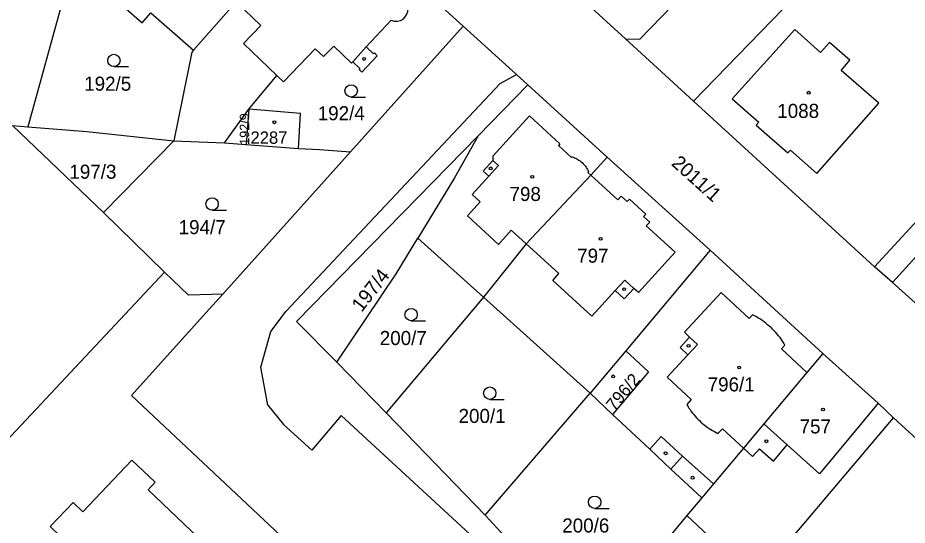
# Model space of a CAD drawing. Extents: x -679220 to -673243, y -1075091 to -1066557.
# Drawn here: x -676458.8 to -676351.3, y -1071108.5 to -1071047.1 of the extents above; entities that cross this region are included whole.
import ezdxf

# ---------------------------------------------------------------- set-up
doc = ezdxf.new("R2010")
doc.units = 0
for name, color, linetype in [('Hranice parcel', 7, 'Continuous'), ('Parcelní čísla', 7, 'Continuous'), ('Vnitřní kresba', 7, 'Continuous'), ('Značky budov', 7, 'Continuous'), ('Značky kultur', 7, 'Continuous')]:
    doc.layers.add(name, color=color, linetype=linetype)

msp = doc.modelspace()

# ---------------------------------------------------------------- linework, layer by layer
at = {"layer": 'Hranice parcel'}
for p, q in [((-676421.12, -1071033.37), (-676404.95, -1071048.17)), ((-676377.09, -1071057.23), (-676355.89, -1071035.37)), ((-676398.41, -1071037.75), (-676385.32, -1071049.67)), ((-676451.72, -1071039.02), (-676457.6, -1071060.32)), ((-676404.95, -1071048.17), (-676418.56, -1071063.34)), ((-676377.09, -1071057.23), (-676385.32, -1071049.67)), ((-676403.13, -1071061.4), (-676397.12, -1071055.26)), ((-676397.12, -1071055.26), (-676387.54, -1071064)), ((-676355.2, -1071077.23), (-676377.09, -1071057.23)), ((-676433.82, -1071062.25), (-676430.88, -1071058.21)), ((-676430.88, -1071058.21), (-676431.2, -1071062.47)), ((-676448.46, -1071070.7), (-676459.45, -1071060.17)), ((-676459.45, -1071060.17), (-676457.6, -1071060.32)), ((-676439.93, -1071062.03), (-676448.46, -1071070.7)), ((-676439.93, -1071062.03), (-676433.82, -1071062.25)), ((-676433.82, -1071062.25), (-676431.2, -1071062.47)), ((-676431.2, -1071062.47), (-676424.87, -1071062.94)), ((-676387.54, -1071064), (-676375.1, -1071075.24)), ((-676441.05, -1071077.89), (-676448.46, -1071070.7)), ((-676410.43, -1071073.78), (-676402.48, -1071080.93)), ((-676375.1, -1071075.24), (-676385.28, -1071087.38)), ((-676375.1, -1071075.24), (-676361.46, -1071087.71)), ((-676353.03, -1071079.16), (-676355.2, -1071077.23)), ((-676342.96, -1071088.15), (-676353.03, -1071079.16)), ((-676402.48, -1071080.93), (-676414.26, -1071094.9)), ((-676402.48, -1071080.93), (-676389.6, -1071092.52)), ((-676385.28, -1071087.38), (-676389.6, -1071092.52)), ((-676414.26, -1071094.9), (-676420.23, -1071088.75)), ((-676402.28, -1071107.27), (-676389.6, -1071092.52)), ((-676389.6, -1071092.52), (-676386.88, -1071095.08)), ((-676402.28, -1071107.27), (-676414.26, -1071094.9)), ((-676376.11, -1071105.18), (-676377.89, -1071107.3)), ((-676377.89, -1071107.3), (-676389.35, -1071120.97)), ((-676377.89, -1071107.3), (-676369.51, -1071115.15))]:
    msp.add_line(p, q, dxfattribs=at)
for points in [[(-676385.32, -1071049.67), (-676383.61, -1071049.74), (-676367.78, -1071033.43)], [(-676422.8, -1071034.9), (-676423.1, -1071035.22), (-676432.42, -1071045.21), (-676437.57, -1071051.07)], [(-676451.52, -1071038.8), (-676446.23, -1071043.45), (-676447.29, -1071044.65), (-676443.78, -1071047.75), (-676442.71, -1071046.55), (-676437.57, -1071051.07)], [(-676413.65, -1071047.44), (-676413.29, -1071047.55), (-676412.91, -1071047.56), (-676412.55, -1071047.48), (-676412.22, -1071047.3), (-676411.95, -1071047.04), (-676411.75, -1071046.71), (-676411.66, -1071046.4), (-676411.64, -1071046.02), (-676411.73, -1071045.65), (-676411.91, -1071045.32), (-676412.17, -1071045.05), (-676412.49, -1071044.85), (-676412.85, -1071044.75), (-676413.23, -1071044.75), (-676413.59, -1071044.84)], [(-676430.88, -1071058.21), (-676427.48, -1071054.11), (-676426.67, -1071054.89), (-676422.84, -1071050.88), (-676421.84, -1071051.84), (-676420.61, -1071050.56), (-676418.46, -1071052.62), (-676418.3, -1071052.46), (-676417.44, -1071053.28), (-676417.55, -1071053.39), (-676417.22, -1071053.7), (-676415.34, -1071051.73), (-676415.69, -1071051.4), (-676415.79, -1071051.51), (-676416.7, -1071050.64), (-676413.65, -1071047.44)], [(-676397.12, -1071055.26), (-676398.5, -1071054.01), (-676404.95, -1071048.17)], [(-676437.57, -1071051.07), (-676437.77, -1071051.29), (-676439.93, -1071062.03)], [(-676355.2, -1071077.23), (-676348.1, -1071069.52), (-676337.72, -1071058.26), (-676335.32, -1071055.7)], [(-676424.87, -1071062.94), (-676424.61, -1071058.73), (-676430.88, -1071058.21)], [(-676457.6, -1071060.32), (-676450.45, -1071060.91), (-676439.93, -1071062.03)], [(-676420.23, -1071088.75), (-676425.09, -1071083.85), (-676403.13, -1071061.4)], [(-676403.13, -1071061.4), (-676406.02, -1071066.51), (-676410.43, -1071073.78)], [(-676319.48, -1071063.55), (-676321.31, -1071061.85), (-676332.3, -1071072.96), (-676340.59, -1071065.44), (-676353.03, -1071079.16)], [(-676418.56, -1071063.34), (-676434, -1071080.55), (-676438.17, -1071080.68), (-676441.05, -1071077.89)], [(-676424.87, -1071062.94), (-676422.34, -1071063.08), (-676418.56, -1071063.34)], [(-676387.54, -1071064), (-676389.51, -1071066.16), (-676397.34, -1071074.46), (-676402.48, -1071080.93)], [(-676420.23, -1071088.75), (-676413.05, -1071078.09), (-676410.43, -1071073.78)], [(-676441.05, -1071077.89), (-676482.39, -1071121.91), (-676496.82, -1071112.13)], [(-676385.28, -1071087.38), (-676382.56, -1071089.93), (-676386.88, -1071095.08)], [(-676361.46, -1071087.71), (-676363.38, -1071090), (-676368.59, -1071096.21), (-676371.06, -1071099.17), (-676374.68, -1071103.47), (-676376.11, -1071105.18)], [(-676352.93, -1071095.49), (-676354.78, -1071093.74), (-676361.46, -1071087.71)], [(-676386.88, -1071095.08), (-676382.38, -1071099.3), (-676379.83, -1071101.69), (-676376.11, -1071105.18)], [(-676369.51, -1071115.15), (-676364.39, -1071109.07), (-676352.93, -1071095.49)], [(-676352.93, -1071095.49), (-676342.59, -1071104.93), (-676338.52, -1071108.62), (-676338.42, -1071108.51), (-676334.67, -1071111.91), (-676334.77, -1071112.02), (-676330.76, -1071115.67)], [(-676457.34, -1071113.56), (-676453.72, -1071109.75), (-676454.88, -1071108.65), (-676452.11, -1071105.73), (-676450.95, -1071106.84), (-676445.02, -1071100.6), (-676442.2, -1071103.29), (-676443.06, -1071104.2), (-676436.99, -1071109.95), (-676448.43, -1071121.99)], [(-676389.35, -1071120.97), (-676397.54, -1071112.41), (-676402.28, -1071107.27)]]:
    msp.add_lwpolyline(points, dxfattribs=at)
at = {"layer": 'Vnitřní kresba'}
for p, q in [((-676432.42, -1071045.21), (-676429.44, -1071048.06)), ((-676429.44, -1071048.06), (-676431.53, -1071050.25)), ((-676364.84, -1071048.57), (-676372.42, -1071056.94)), ((-676364.84, -1071048.57), (-676361.76, -1071051.36)), ((-676431.53, -1071050.25), (-676427.48, -1071054.11)), ((-676416.7, -1071050.64), (-676418.3, -1071052.46)), ((-676361.76, -1071051.36), (-676360.67, -1071050.12)), ((-676358.18, -1071052.28), (-676360.67, -1071050.12)), ((-676359.25, -1071053.52), (-676358.18, -1071052.28)), ((-676354.7, -1071057.48), (-676359.25, -1071053.52)), ((-676400.49, -1071055.1), (-676398.5, -1071054.01)), ((-676426.36, -1071082.61), (-676400.49, -1071055.1)), ((-676372.42, -1071056.94), (-676369.22, -1071059.76)), ((-676362.18, -1071065.97), (-676354.7, -1071057.48)), ((-676396.93, -1071059.01), (-676401.38, -1071063.88)), ((-676396.93, -1071059.01), (-676393.25, -1071062.37)), ((-676369.22, -1071059.76), (-676369.53, -1071060.11)), ((-676369.53, -1071060.11), (-676365.69, -1071063.48)), ((-676393.25, -1071062.37), (-676393.44, -1071062.58)), ((-676393.44, -1071062.58), (-676391.85, -1071064.03)), ((-676365.69, -1071063.48), (-676365.39, -1071063.14)), ((-676365.39, -1071063.14), (-676362.18, -1071065.97)), ((-676402.53, -1071065.69), (-676401.36, -1071064.38)), ((-676401.38, -1071063.88), (-676401.36, -1071064.38)), ((-676401.36, -1071064.38), (-676400.69, -1071064.98)), ((-676391.85, -1071064.03), (-676391.78, -1071063.95)), ((-676401.86, -1071066.29), (-676402.53, -1071065.69)), ((-676400.69, -1071064.98), (-676401.86, -1071066.29)), ((-676401.86, -1071066.29), (-676403.86, -1071068.52)), ((-676389.79, -1071065.77), (-676389.86, -1071065.85)), ((-676389.86, -1071065.85), (-676389.51, -1071066.16)), ((-676389.51, -1071066.16), (-676386.26, -1071069.13)), ((-676403.86, -1071068.52), (-676402.9, -1071069.4)), ((-676386.26, -1071069.13), (-676385.86, -1071068.69)), ((-676385.86, -1071068.69), (-676385.12, -1071069.36)), ((-676402.9, -1071069.4), (-676404.42, -1071071.07)), ((-676385.12, -1071069.36), (-676384.86, -1071069.07)), ((-676384.86, -1071069.07), (-676382.87, -1071070.88)), ((-676404.42, -1071071.07), (-676400.69, -1071074.53)), ((-676382.87, -1071070.88), (-676383.14, -1071071.17)), ((-676383.14, -1071071.17), (-676382.4, -1071071.85)), ((-676382.4, -1071071.85), (-676382.81, -1071072.29)), ((-676400.69, -1071074.53), (-676399.14, -1071072.83)), ((-676399.14, -1071072.83), (-676397.34, -1071074.46)), ((-676382.81, -1071072.29), (-676379.31, -1071075.48)), ((-676393.39, -1071078.07), (-676397.34, -1071074.46)), ((-676379.31, -1071075.48), (-676383.76, -1071080.35)), ((-676394.13, -1071078.88), (-676393.39, -1071078.07)), ((-676389.41, -1071083.2), (-676394.13, -1071078.88)), ((-676385.42, -1071078.84), (-676386.59, -1071080.11)), ((-676384.31, -1071079.85), (-676385.42, -1071078.84)), ((-676434, -1071080.55), (-676436.02, -1071082.77)), ((-676386.59, -1071080.11), (-676389.41, -1071083.2)), ((-676385.48, -1071081.13), (-676386.59, -1071080.11)), ((-676384.31, -1071079.85), (-676385.48, -1071081.13)), ((-676383.76, -1071080.35), (-676384.31, -1071079.85)), ((-676373.75, -1071080.36), (-676378.21, -1071085.16)), ((-676370.37, -1071083.5), (-676373.75, -1071080.36)), ((-676436.02, -1071082.77), (-676445.04, -1071092.81)), ((-676428.2, -1071085.07), (-676426.36, -1071082.61)), ((-676369.97, -1071083.06), (-676370.37, -1071083.5)), ((-676429.41, -1071089.39), (-676428.2, -1071085.07)), ((-676378.73, -1071086.98), (-676377.58, -1071085.75)), ((-676378.21, -1071085.16), (-676377.58, -1071085.75)), ((-676377.58, -1071085.75), (-676376.63, -1071086.63)), ((-676377.78, -1071087.87), (-676378.73, -1071086.98)), ((-676376.63, -1071086.63), (-676377.78, -1071087.87)), ((-676366.45, -1071087.15), (-676366.04, -1071086.71)), ((-676363.38, -1071090), (-676366.45, -1071087.15)), ((-676377.78, -1071087.87), (-676380.3, -1071090.58)), ((-676428.58, -1071093.98), (-676429.41, -1071089.39)), ((-676380.3, -1071090.58), (-676377.38, -1071093.3)), ((-676445.04, -1071092.81), (-676418.61, -1071117.63)), ((-676377.38, -1071093.3), (-676377.92, -1071093.88)), ((-676428.58, -1071093.98), (-676426.67, -1071096.31)), ((-676354.78, -1071093.74), (-676361.87, -1071102.27)), ((-676419.69, -1071095.22), (-676423.26, -1071099.4)), ((-676419.69, -1071095.22), (-676397.71, -1071115.45)), ((-676423.26, -1071099.4), (-676426.67, -1071096.31)), ((-676374.14, -1071097.39), (-676373.59, -1071096.81)), ((-676373.59, -1071096.81), (-676371.06, -1071099.17)), ((-676365.76, -1071098.76), (-676368.59, -1071096.21)), ((-676382.38, -1071099.3), (-676381.01, -1071097.74)), ((-676381.01, -1071097.74), (-676378.45, -1071100.14)), ((-676367.43, -1071100.75), (-676365.76, -1071098.76)), ((-676361.87, -1071102.27), (-676365.76, -1071098.76)), ((-676371.06, -1071099.17), (-676369.96, -1071100.16)), ((-676369.96, -1071100.16), (-676369.12, -1071099.23)), ((-676369.12, -1071099.23), (-676367.43, -1071100.75)), ((-676379.83, -1071101.69), (-676378.45, -1071100.14)), ((-676378.45, -1071100.14), (-676374.68, -1071103.47))]:
    msp.add_line(p, q, dxfattribs=at)
for points in [[(-676391.78, -1071063.95), (-676391.63, -1071064), (-676391.49, -1071064.06), (-676391.35, -1071064.12), (-676391.21, -1071064.19), (-676391.08, -1071064.27), (-676390.95, -1071064.35), (-676390.82, -1071064.44), (-676390.7, -1071064.54), (-676390.58, -1071064.64), (-676390.47, -1071064.75), (-676390.36, -1071064.86), (-676390.26, -1071064.98), (-676390.17, -1071065.1), (-676390.08, -1071065.22), (-676390, -1071065.35), (-676389.92, -1071065.49), (-676389.85, -1071065.63), (-676389.79, -1071065.77)], [(-676366.04, -1071086.71), (-676366.18, -1071086.48), (-676366.33, -1071086.25), (-676366.48, -1071086.02), (-676366.64, -1071085.8), (-676366.81, -1071085.59), (-676366.98, -1071085.38), (-676367.16, -1071085.18), (-676367.35, -1071084.98), (-676367.54, -1071084.78), (-676367.73, -1071084.59), (-676367.94, -1071084.41), (-676368.14, -1071084.24), (-676368.36, -1071084.07), (-676368.57, -1071083.9), (-676368.8, -1071083.75), (-676369.02, -1071083.59), (-676369.25, -1071083.45), (-676369.49, -1071083.31), (-676369.73, -1071083.18), (-676369.97, -1071083.06)], [(-676377.92, -1071093.88), (-676377.79, -1071094.09), (-676377.66, -1071094.31), (-676377.52, -1071094.51), (-676377.38, -1071094.72), (-676377.23, -1071094.92), (-676377.07, -1071095.11), (-676376.91, -1071095.3), (-676376.74, -1071095.49), (-676376.57, -1071095.67), (-676376.39, -1071095.84), (-676376.21, -1071096.01), (-676376.02, -1071096.18), (-676375.83, -1071096.33), (-676375.63, -1071096.49), (-676375.43, -1071096.64), (-676375.22, -1071096.78), (-676375.02, -1071096.91), (-676374.8, -1071097.04), (-676374.58, -1071097.16), (-676374.36, -1071097.28), (-676374.14, -1071097.39)]]:
    msp.add_lwpolyline(points, dxfattribs=at)
at = {"layer": 'Značky budov'}
for centre in [(-676416.92, -1071052.12), (-676363.17, -1071056.2), (-676427.78, -1071059.77), (-676401.62, -1071065.35), (-676396.6, -1071066.37), (-676388.34, -1071073.86), (-676385.49, -1071079.95), (-676377.69, -1071086.79), (-676371.58, -1071089.41), (-676386.82, -1071090.49), (-676361.43, -1071094.49), (-676368.29, -1071098.33), (-676380.47, -1071099.78), (-676377.21, -1071102.73)]:
    msp.add_circle(centre, 0.175, dxfattribs=at)
at = {"layer": 'Značky kultur'}
for p, q in [((-676447.19, -1071053.05), (-676445.44, -1071053.05)), ((-676418.5, -1071056.73), (-676416.75, -1071056.73)), ((-676435.31, -1071070.4), (-676433.56, -1071070.4)), ((-676411.25, -1071083.77), (-676409.5, -1071083.77)), ((-676401.74, -1071093.27), (-676399.99, -1071093.27)), ((-676389.05, -1071106.45), (-676387.3, -1071106.45))]:
    msp.add_line(p, q, dxfattribs=at)
for centre in [(-676447.19, -1071052.3), (-676418.5, -1071055.98), (-676435.31, -1071069.65), (-676411.25, -1071083.02), (-676401.74, -1071092.52), (-676389.05, -1071105.7)]:
    msp.add_circle(centre, 0.75, dxfattribs=at)

# ---------------------------------------------------------------- texts
at = {"layer": 'Parcelní čísla'}
for s, height, p in [('192/5', 1.7, (-676450.78, -1071055.96)), ('192/4', 1.7, (-676422.54, -1071059.53)), ('1088', 1.7, (-676366.97, -1071059.25)), ('2287', 1.5, (-676430.67, -1071062.38)), ('197/3', 1.7, (-676452.57, -1071066.6)), ('798', 1.7, (-676399.35, -1071069.29)), ('194/7', 1.7, (-676439.36, -1071073.3)), ('797', 1.7, (-676391.17, -1071076.75)), ('200/7', 1.7, (-676415.04, -1071086.7)), ('796/1', 1.7, (-676375.39, -1071092.3)), ('200/1', 1.7, (-676405.51, -1071096.12)), ('757', 1.7, (-676364.27, -1071097.39)), ('200/6', 1.7, (-676392.97, -1071109.36))]:
    msp.add_text(s, height=height, dxfattribs=at).set_placement(p)
for s, height, rotation, p in [('192/9', 1.14, 90, (-676430.83, -1071062.5)), ('2011/1', 1.7, 318, (-676379.88, -1071064.88)), ('197/4', 1.7, 52, (-676417.24, -1071082.82)), ('796/2', 1.5, 50, (-676386.67, -1071094.78))]:
    msp.add_text(s, height=height, rotation=rotation, dxfattribs=at).set_placement(p)

doc.saveas('drawing.dxf')
